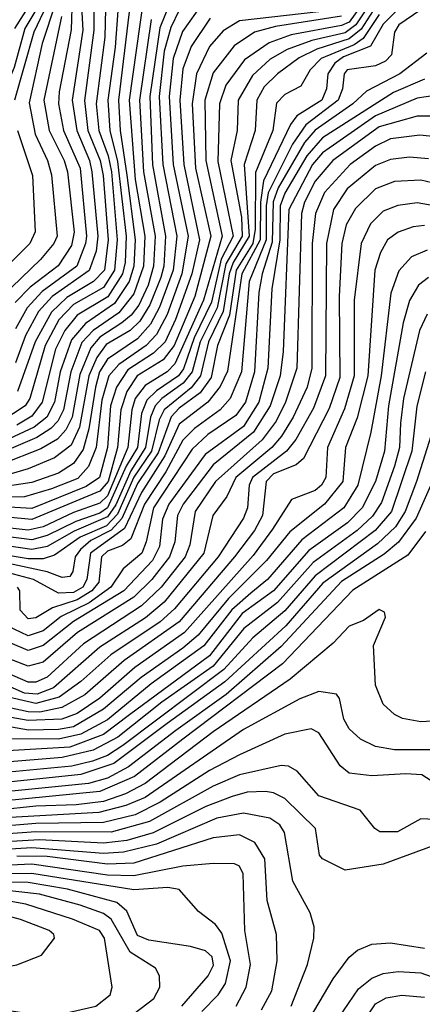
# Model space of a CAD drawing. Extents: x 501367 to 657802, y 482273 to 547541.
# Tile 353 of 656: x 606673 to 607739, y 512390 to 514998. Entities that reach past the tile are written whole.
import ezdxf

# ---------------------------------------------------------------- set-up
doc = ezdxf.new("R2010")
doc.units = 0

msp = doc.modelspace()

# ---------------------------------------------------------------- linework, layer by layer
at = {"layer": '0CON20XD'}
for points in [[(606814.5, 515145), (606809, 514971), (606776.8, 514806.8), (606775.6, 514775), (606788.7, 514705), (606832.6, 514605), (606849.5, 514425), (606846.9, 514405), (606824.4, 514345), (606732, 514278), (606692, 514235), (606661.2, 514178.8)], [(606870.1, 515095), (606869.3, 514970.7), (606844, 514784), (606852.9, 514705), (606885.9, 514625), (606893.7, 514585), (606907.4, 514415), (606896.9, 514335), (606868.5, 514305), (606797.4, 514262.6), (606756.6, 514223.4), (606713.3, 514145), (606666.4, 514013.6)], [(607604.3, 515075), (607545, 514991.8), (607525, 514982.6), (607391.8, 514958.2), (607333.4, 514936.6), (607268.4, 514891.6), (607218.8, 514825), (607202.1, 514775), (607197.6, 514622.4), (607237.6, 514425), (607206, 514364), (607180.5, 514249.5), (607134.6, 514155.4), (607106.6, 514073.4), (607093, 514055), (607034.7, 514015.3), (607009.5, 513990.5), (606995.5, 513955), (606984.6, 513865), (606954.8, 513815.2), (606905, 513704.7), (606885, 513690.9), (606820.9, 513669.1), (606745, 513631.4), (606705, 513620.5), (606525, 513643.3)], [(607085, 515080.2), (607043.5, 514976.5), (607017, 514795), (607024.1, 514614.1), (607059.2, 514425), (607054.4, 514345), (607046.3, 514315), (607017.5, 514242.5), (606990.9, 514199.1), (606965, 514175.1), (606902.1, 514137.9), (606876.9, 514103.1), (606855.8, 514055), (606831, 513919), (606809.1, 513870.9), (606765, 513837.3), (606695, 513808), (606635, 513791)], [(607718.7, 515071.3), (607635, 514986.7), (607601.9, 514928.1), (607530.5, 514899.5), (607507.3, 514882.7), (607488.7, 514855), (607484.9, 514815), (607472.5, 514785), (607406.4, 514743.6), (607389.5, 514720.5), (607318.7, 514571.4), (607310, 514515), (607309.9, 514415), (607261.4, 514325), (607222.7, 514067.3), (607204, 514026), (607171.2, 513985), (607095, 513926.2), (607057.3, 513842.7), (606995, 513745.3), (606950, 513650), (606860.1, 513585), (606850.7, 513515), (606840.3, 513495), (606815, 513480.6), (606775, 513478.9), (606709.2, 513515), (606642.9, 513532.9)], [(606969, 515071), (606934, 514785), (606938.7, 514705), (606956.4, 514586.4), (606978.8, 514415), (606975.2, 514345), (606962.6, 514305), (606923.8, 514246.2), (606846.6, 514193.4), (606809.8, 514150.2), (606779.8, 514065), (606764.9, 513985), (606744.6, 513945.4), (606711.1, 513918.9), (606645, 513887.9)], [(606937.1, 515082.9), (606925.1, 514925), (606906.2, 514785), (606911.2, 514705), (606932.1, 514622.1), (606954.2, 514425), (606951.9, 514355), (606944.8, 514325), (606906.1, 514263.9), (606825, 514215.5), (606792.5, 514175), (606767.7, 514125), (606732.6, 513985), (606705, 513947.9), (606665, 513924.4)], [(607157.5, 515042.5), (607103.5, 514966.5), (607078.8, 514895), (607068.6, 514795), (607079.2, 514615), (607118.6, 514425), (607102.3, 514325), (607062.8, 514217.2), (607035, 514164.4), (607008, 514135), (606934.9, 514085), (606908.5, 514055), (606889.9, 513990.1), (606875.1, 513864.9), (606855, 513814.8), (606826.9, 513783.1), (606757, 513755), (606685, 513734.4), (606345, 513733.5)], [(606733.5, 515055), (606686, 514975), (606658.4, 514871.6), (606621.4, 514785), (606626.4, 514696.4), (606650.1, 514585), (606638.4, 514425), (606585.4, 514374.6), (606510.9, 514235), (606490.2, 514209.8), (606465, 514192.9), (606435, 514190.3), (606415, 514195.3), (606381, 514225), (606375.5, 514255), (606385.4, 514325)], [(607615, 515063.6), (607563.2, 514985), (607535, 514963.4), (607446.8, 514943.2), (607380.7, 514919.3), (607336.3, 514893.7), (607289.6, 514850.4), (607251.3, 514785), (607248.5, 514705), (607232.1, 514625), (607259.7, 514475), (607262.3, 514425), (607218.9, 514351.1), (607195.3, 514234.8), (607151, 514145), (607129.2, 514065), (607105.3, 514035), (607049, 513995), (607031.1, 513975), (607019.4, 513945), (607005.9, 513865), (606966.7, 513803.3), (606927.4, 513712.6), (606905, 513680.7), (606817.2, 513642.8), (606745, 513602.9), (606705, 513594.3), (606535, 513619.5)], [(607625, 515047), (607576.8, 514973.2), (607545, 514947.2), (607459.9, 514920.1), (607412.6, 514897.4), (607355.2, 514855), (607320, 514820), (607300.7, 514785), (607296.6, 514705), (607266.9, 514615), (607280.1, 514425), (607238.1, 514355), (607227.7, 514325), (607211.2, 514225), (607172.4, 514145), (607151.9, 514055), (607126.8, 514023.2), (607055, 513964.9), (607042.2, 513937.8), (607022, 513855), (606975, 513786.5), (606931.5, 513688.5), (606902.3, 513657.7), (606833.1, 513626.9), (606765, 513579.5), (606735, 513569.8), (606695, 513569.5), (606535, 513595.9)], [(606900.9, 515065), (606897.8, 514952.2), (606875.4, 514775), (606882.4, 514705), (606907.2, 514637.2), (606915.4, 514595), (606931.2, 514415), (606923.8, 514335), (606895, 514289), (606815, 514243.6), (606776.6, 514203.4), (606740.3, 514135), (606699.6, 513995), (606687.5, 513975), (606625, 513934.8)], [(607000.3, 515055), (606962.4, 514785), (606978.5, 514575), (607004.1, 514425), (607000.6, 514345), (606975, 514271.8), (606935, 514221.5), (606866.9, 514175), (606837.4, 514142.6), (606808.1, 514065), (606788.5, 513965), (606773.8, 513935), (606755.1, 513914.9), (606718.4, 513891.6), (606625, 513851.4)], [(606767.7, 515042.3), (606732.6, 514935), (606697.7, 514777.7), (606713.2, 514695), (606746.3, 514625), (606757, 514587), (606771.9, 514425), (606763.4, 514405), (606727.5, 514362.5), (606626.3, 514265)], [(606752.3, 515055), (606710.3, 514965), (606658.6, 514785)], [(606715.4, 515065), (606659.2, 514975)], [(606834.2, 515065), (606839.6, 514970.4), (606811.7, 514785), (606823.6, 514705), (606857.1, 514625), (606863.8, 514595), (606879.6, 514425), (606874.9, 514385.1), (606856.3, 514333.7), (606758.8, 514265), (606722.5, 514225), (606688.1, 514161.9), (606661.3, 514088.7)], [(607465, 515019.1), (607255, 514995.3), (607211.3, 514968.7), (607175, 514926.9), (607141.2, 514855), (607129.2, 514775), (607138, 514605), (607179.1, 514425), (607136.9, 514265), (607081.9, 514135), (607052.8, 514097.2), (606983.6, 514055), (606956.5, 514013.5), (606940.7, 513965), (606932.1, 513865), (606906.9, 513775), (606885, 513748.7), (606705, 513673.8), (606525, 513690.6)], [(607095, 515023.2), (607072.9, 514977.1), (607055.6, 514915), (607042.4, 514795), (607051.5, 514615), (607088.5, 514425), (607078.8, 514335), (607043, 514237), (607018.8, 514191.2), (606985, 514152.7), (606905, 514098.6), (606884.2, 514065), (606873.1, 514025), (606855.8, 513914.2), (606840.7, 513859.3), (606815, 513822.6), (606775, 513796.7), (606705, 513772.5), (606629, 513761)], [(607735, 515024.2), (607677, 514985), (607665.2, 514965), (607657.1, 514905), (607641.7, 514888.3), (607615, 514875.8), (607540.2, 514865), (607532.4, 514855), (607527.6, 514815), (607516, 514785), (607430.3, 514719.7), (607395, 514668.6), (607330.6, 514539.4), (607325.1, 514505), (607325.3, 514415), (607280.4, 514305), (607259.8, 514065), (607230.4, 513995), (607203.2, 513965), (607135.4, 513915), (607105, 513884), (607059.5, 513800.5), (607003.5, 513715), (606967.2, 513622.8), (606944.7, 513605.3), (606905, 513590.3), (606889.2, 513575), (606882.2, 513507.8), (606863.5, 513485), (606825, 513460.9), (606759.7, 513440.3), (606715, 513413.3), (606695, 513410.9), (606673.5, 513433.5), (606673, 513485), (606667, 513495)], [(607525, 515007.5), (607349.8, 514980.2), (607294.7, 514965), (607240.9, 514929.1), (607185, 514857.1), (607163, 514785), (607165.5, 514625), (607208.8, 514425), (607159.3, 514255), (607083.1, 514086.9), (607063, 514065), (607005, 514028.9), (606978.9, 513995), (606969.4, 513965), (606959.2, 513865), (606905, 513736.6), (606885, 513717.4), (606815, 513692.6), (606735, 513654.7), (606695, 513646.1), (606505, 513666.9)], [(607177.4, 515002.6), (607127, 514927), (607105, 514867.9), (607096.9, 514785), (607107.4, 514615), (607148.7, 514415), (607128.9, 514325), (607085, 514203.5), (607057.7, 514145), (607027.1, 514115), (606959.4, 514070.6), (606929.2, 514025), (606913.2, 513975), (606905, 513864.5), (606884.4, 513785), (606848.5, 513761.5), (606705, 513703.2), (606525, 513714.1)], [(607021.2, 514998.8), (606990.1, 514785), (607000.3, 514595), (607031.3, 514425), (607027, 514345), (607012.5, 514295), (606988.2, 514241.8), (606968.2, 514215), (606943.5, 514195), (606885, 514157.5), (606861, 514129), (606832.2, 514057.8), (606811.5, 513945), (606795, 513911.9), (606773, 513887), (606728.3, 513861.7), (606625, 513820.3)], [(607625, 515011.9), (607582, 514948), (607558.1, 514931.9), (607471.1, 514895), (607442.3, 514865), (607417.5, 514822.5), (607375, 514800.4), (607352.6, 514777.4), (607342.9, 514705), (607297, 514593), (607296.4, 514443.6), (607289.9, 514405), (607246.2, 514335), (607228.1, 514215), (607196.1, 514135), (607179.9, 514050.1), (607150.5, 514009.5), (607095, 513968.8), (607073.9, 513946.1), (607039.7, 513850.3), (606985, 513769.2), (606943.6, 513676.4), (606915, 513645.4), (606861.4, 513618.6), (606833.4, 513595), (606819.6, 513575), (606813.4, 513536.6), (606805, 513523.1), (606785, 513520.4), (606745.2, 513535.2), (606635, 513559)], [(606783.4, 515006.6), (606737, 514785), (606751, 514705), (606790.6, 514625), (606799.1, 514595), (606816.7, 514435), (606809.7, 514400.3), (606774.2, 514345.8), (606700.1, 514289.9), (606660.9, 514249.1)], [(607750.9, 514909.1), (607679.3, 514855), (607590.9, 514809.1), (607554.9, 514775), (607455, 514705.8), (607426.8, 514673.2), (607357.6, 514552.4), (607344.2, 514515.8), (607341, 514409), (607314.6, 514325), (607305.8, 514275.8), (607294.9, 514065), (607270.3, 513985), (607245, 513950), (607171.1, 513898.9), (607129.8, 513860.2), (607026.7, 513705), (607007.9, 513615), (606995.8, 513585), (606946.5, 513543.5), (606913.6, 513495), (606856.4, 513453.6), (606782.8, 513417.2), (606735, 513378.9), (606695, 513366.1), (606621.3, 513401.3)], [(607745, 514841), (607662.4, 514805), (607474.9, 514685.1), (607432.7, 514637.3), (607375, 514538.8), (607362.7, 514505), (607361.8, 514415), (607340.6, 514285), (607329.7, 514075), (607306.1, 513985), (607265, 513920.8), (607163.5, 513846.5), (607067.7, 513715), (607051, 513675), (607042.6, 513602.6), (607024.7, 513565), (606948.1, 513485), (606815, 513404.2), (606735, 513339.8), (606695, 513327.3), (606605, 513364.9)], [(607772.7, 514797.3), (607725, 514790.6), (607615, 514743.4), (607475, 514645.1), (607448, 514615), (607385.9, 514495), (607370.5, 514119.5), (607362.8, 514055), (607336, 513975), (607291.6, 513905), (607185, 513819.3), (607106, 513715), (607091, 513685), (607083.2, 513615), (607069.6, 513575), (607022.8, 513515), (606975, 513468.2), (606825.7, 513375), (606735, 513296.2), (606695, 513285.3), (606566.2, 513335)], [(607787.7, 514742.3), (607725, 514742.2), (607625, 514714.2), (607502.4, 514625), (607455, 514570.8), (607427.1, 514515), (607419, 514485), (607406.3, 514075), (607376.4, 513985), (607352, 513935), (607315.1, 513884.9), (607191.2, 513775), (607137.4, 513695), (607123.1, 513606.9), (607110.5, 513575), (607047.2, 513495), (606995.1, 513444.9), (606841.4, 513345), (606745, 513256.7), (606715, 513243.3), (606695, 513243), (606605, 513281.6)], [(606666.4, 514705), (606706.8, 514585), (606713.9, 514436.1), (606699.3, 514405), (606637.1, 514342.9)], [(607775, 514688.2), (607732.7, 514692.7), (607655, 514682.6), (607615, 514662.9), (607548.1, 514615), (607479.8, 514540.2), (607456.5, 514485), (607447.1, 514405), (607446.3, 514075), (607433.7, 514025), (607397.2, 513945), (607365.8, 513895), (607340, 513865), (607245.1, 513785), (607221.2, 513735), (607184.5, 513685), (607160.7, 513585), (607055, 513455.1), (607006.1, 513413.9), (606884.5, 513335.5), (606762.2, 513227.8), (606718.8, 513211.2), (606685, 513214.1), (606615, 513244.7)], [(607755, 514630), (607705, 514633.7), (607655, 514628.1), (607615, 514611.6), (607539.9, 514550.1), (607503.9, 514495), (607484.9, 514405), (607482.8, 514055), (607450.8, 513969.2), (607403.7, 513886.3), (607379.2, 513855), (607288.9, 513785), (607280, 513765), (607276, 513705), (607265, 513677.3), (607198.3, 513575), (607083, 513437), (607045, 513402.9), (606914.3, 513315.7), (606835, 513244.9), (606776.9, 513203.1), (606715, 513186.7), (606535, 513227.7)], [(607825, 514552.1), (607735, 514573.3), (607665, 514569.8), (607615, 514550.2), (607561.7, 514498.3), (607537.2, 514455), (607525.4, 514405.4), (607518.7, 514265), (607520.1, 514049.9), (607492.1, 513967.8), (607424.2, 513835.8), (607405, 513818.8), (607345, 513794.7), (607325.1, 513775), (607315.6, 513685), (607294.2, 513645), (607241.8, 513575), (607095, 513403.2), (606949.4, 513300.6), (606845, 513209.8), (606784.3, 513175.7), (606726.2, 513163.8), (606695, 513164.9), (606535, 513199)], [(607825, 514495.4), (607725, 514513.4), (607673.8, 514506.2), (607635, 514490.8), (607602.2, 514457.8), (607576.9, 514405), (607558.8, 514255), (607558.5, 514055), (607533.1, 513966.9), (607488.1, 513865), (607483.6, 513785), (607471.9, 513765), (607455, 513751.3), (607392.9, 513727.1), (607341.8, 513648.2), (607291.2, 513578.8), (607109.1, 513375), (606977.9, 513282.1), (606885, 513200.5), (606825, 513160.2), (606784.6, 513145), (606695, 513141.7), (606525, 513171.6)], [(607745, 514452.7), (607715, 514449.4), (607674.6, 514435.4), (607647.2, 514415), (607628.3, 514381.7), (607613.1, 514335), (607594.4, 514055), (607566.4, 513943.6), (607535.9, 513865), (607528.7, 513775), (607480.3, 513715), (607388.5, 513641.5), (607326.5, 513565), (607225.6, 513464.4), (607145, 513367.9), (607105, 513333.1), (606994.4, 513255.6), (606895, 513171.3), (606815, 513124.7), (606775, 513117.4), (606696.2, 513116.2), (606545, 513142.8)], [(607752.1, 514387.9), (607710.4, 514369.6), (607676.8, 514333.2), (607656, 514274), (607629.9, 514055), (607602.3, 513905), (607568.5, 513765), (607531, 513705), (607420.1, 513619.9), (607328.6, 513515), (607285, 513479), (607234.9, 513435.1), (607160.3, 513339.7), (607021.1, 513238.9), (606905, 513143.1), (606834.5, 513105), (606775, 513092.4), (606635, 513092.9)], [(607755, 514315.2), (607729, 514295), (607705, 514254.6), (607688.1, 514195), (607649.4, 513975), (607639.2, 513855), (607615.1, 513775), (607579.9, 513705), (607541.2, 513665), (607438.5, 513591.5), (607344.6, 513485), (607261.8, 513425), (607175, 513312.6), (606963.7, 513156.3), (606895, 513104.3), (606805, 513070.8), (606625, 513060.3)], [(607751.7, 514218.3), (607731.7, 514175), (607689, 513995), (607681, 513929), (607678.3, 513865), (607665.4, 513815), (607630.5, 513719.5), (607606.9, 513683.1), (607566.1, 513645), (607449.8, 513560.2), (607355.5, 513454.5), (607266.3, 513385), (607185, 513285.4), (607049.5, 513190.5), (606932.3, 513097.7), (606867.3, 513062.7), (606785, 513043.2), (606625, 513030.4)], [(607747.7, 514065), (607724.6, 513974.6), (607711.6, 513855), (607657.4, 513695), (607613.9, 513645), (607455, 513525.1), (607375, 513432.4), (607289.7, 513360.3), (607213.1, 513276.9), (606945.6, 513075), (606905, 513048.7), (606865.9, 513034.1), (606810.3, 513020.3), (606625, 513002.8)], [(607783.7, 513965), (607723.6, 513775), (607693.7, 513695), (607667.8, 513655), (607620.1, 513609.9), (607475.6, 513505), (607377.4, 513392.6), (607216.2, 513243.8), (607063.4, 513133.4), (606922, 513028), (606835, 512998.1), (606625, 512976.6)], [(607815, 513886.9), (607722.4, 513677.6), (607676.1, 513613.9), (607638.2, 513581.8), (607525, 513509.6), (607365, 513337.2), (607219.6, 513210.4), (607086, 513115), (606961.1, 513018.9), (606905, 512988.6), (606855.1, 512974.9), (606625, 512951.4)], [(607747.6, 513642.4), (607700.5, 513579.5), (607555, 513486.5), (607368.6, 513291.4), (607105, 513091.8), (606976.9, 512993.1), (606885, 512953.1), (606625, 512927.5)], [(607905, 513147.9), (607735, 513138), (607686.8, 513146.8), (607665, 513157.3), (607635, 513184.5), (607614.7, 513235.3), (607609.8, 513340.2), (607641.4, 513415), (607638.7, 513428.7), (607625, 513435.6), (607583.1, 513406.9), (607545, 513391.1), (607503.2, 513346.8), (607388.9, 513251.1), (607185, 513111.2), (607005.1, 512974.9), (606953, 512947), (606895, 512927), (606822.1, 512917.9), (606715, 512914.9), (606615, 512904.1)], [(607775, 513063.6), (607665, 513064.1), (607615, 513072.4), (607575, 513092.4), (607545, 513119.2), (607531.2, 513145), (607519.8, 513199.8), (607511.3, 513211.3), (607465, 513218.4), (607415, 513198.5), (607265, 513117.6), (607005, 512937.6), (606954, 512916), (606882, 512898), (606585, 512880.6)], [(607762.1, 512982.1), (607737.3, 512997.3), (607695, 513000.5), (607605, 512994.8), (607545, 513002.2), (607521.2, 513021.2), (607465, 513108.7), (607445, 513119.7), (607375, 513105.2), (607255, 513050.7), (607175, 513009.4), (607044.9, 512925), (606978.1, 512891.9), (606895, 512871.6), (606715, 512868.6), (606545, 512854.9)], [(607846.1, 512876.1), (607735, 512881.4), (607673.5, 512846.5), (607626.7, 512846.7), (607613.1, 512855), (607574.2, 512904.2), (607465, 512941.6), (607407.7, 513007.7), (607385, 513020.2), (607365, 513022), (607255, 512997.4), (607185, 512967.5), (607016, 512874), (606915, 512846.1), (606715, 512846.6), (606545, 512834.5)], [(607791.5, 512818.5), (607635, 512761.2), (607535, 512744.6), (607474.3, 512775), (607467.1, 512785), (607456.2, 512855), (607374.6, 512934.6), (607345, 512950.3), (607323.6, 512953.6), (607275, 512951.4), (607235, 512940.4), (607165.9, 512914.1), (607025.9, 512844.1), (606956.1, 512823.9), (606895, 512816.6), (606725, 512825.4), (606545, 512814.5)], [(607391.7, 512385), (607435.2, 512494.8), (607451.6, 512565), (607452.4, 512595), (607441.7, 512631.7), (607396.2, 512716.2), (607373.9, 512845), (607361.7, 512865), (607335, 512882.8), (607265, 512896.2), (607195, 512882.8), (607035, 512813.7), (606947.5, 512792.5), (606895, 512789.1), (606705, 512804.3), (606545, 512794.5)], [(607313, 512375), (607340, 512425), (607354.8, 512505), (607352.5, 512575), (607328.5, 512665), (607321.5, 512775), (607295, 512818.6), (607255, 512838.2), (607185, 512831.1), (606975, 512763.3), (606905, 512760.5), (606745, 512781.1), (606665, 512781.9)], [(607246.3, 512385), (607272.2, 512435), (607283.6, 512495), (607268.5, 512585), (607264.1, 512735), (607255, 512755.5), (607241.4, 512761.4), (607185, 512763.1), (607105, 512755.7), (606975, 512729.8), (606905, 512731.6), (606705, 512760.6), (606417.9, 512747.8)], [(607155, 512370.3), (607198.6, 512415), (607218.1, 512445), (607231.2, 512505), (607208.1, 512578.1), (607191.5, 512601.5), (607145.9, 512635.9), (607095, 512693.9), (607065, 512699.4), (606975, 512692.6), (606705, 512736.6), (606465, 512732.9), (606415, 512725.6), (606355.4, 512704.6), (606223, 512625), (606194.3, 512595), (606190.9, 512585), (606197, 512575), (606255, 512534.7), (606335.1, 512465), (606466, 512415), (606500.7, 512395), (606519, 512375)], [(607102.1, 512385), (607171.7, 512465), (607186.3, 512493.7), (607182, 512515), (607165, 512531.1), (607125, 512543.1), (607015, 512559.3), (606985, 512572.2), (606956.7, 512636.6), (606929.6, 512659.6), (606799.3, 512695), (606695, 512712.6), (606495.6, 512714.4), (606415, 512703.8), (606327.9, 512655), (606264.5, 512585), (606266.7, 512575), (606335, 512496.6), (606375, 512475.1), (606528.6, 512418.6), (606545, 512402.6), (606579.1, 512339.1)], [(606975.4, 512365.4), (607027.6, 512405), (607044.1, 512435), (607043.2, 512465), (607032.1, 512485), (606965, 512527.9), (606914.9, 512615), (606895, 512629.8), (606832.4, 512652.4), (606725, 512681), (606615, 512694.1), (606485, 512692.9), (606445, 512687.7), (606408.4, 512675), (606378.9, 512655), (606353.8, 512626.2), (606330.9, 512595), (606326, 512575), (606357.9, 512527.8), (606398.5, 512495), (606547.7, 512437.7), (606596.2, 512366.2)], [(606785, 512364.2), (606874.5, 512385), (606912.7, 512415), (606917.3, 512435), (606897, 512565), (606884.1, 512585), (606812.7, 512615), (606689.2, 512655), (606625, 512666.8), (606545, 512671.2), (606472.3, 512667.7), (606435, 512657.5), (606405, 512635.4), (606375.5, 512595), (606371.4, 512575), (606403.9, 512533.9), (606446.9, 512506.9), (606568.1, 512458.1), (606625, 512376.1), (606705, 512364.7), (606785, 512364.2)], [(606631.9, 512488.1), (606665, 512494.2), (606730.5, 512519.5), (606764.5, 512565), (606762.9, 512575), (606750.8, 512585), (606674.6, 512614.6), (606595.7, 512635.7), (606505, 512640.1), (606446.5, 512623.5), (606424, 512606), (606409.9, 512585), (606416.7, 512566.7), (606439.3, 512549.3), (606525, 512511.1), (606631.9, 512488.1)], [(606775, 512047.2), (606825, 512053.2), (606905, 512081.3), (606995, 512128.2), (607095, 512191.7), (607279.9, 512240.1), (607371.1, 512278.9), (607406.1, 512305), (607428.3, 512331.7), (607502.7, 512457.3), (607545, 512514.6), (607567, 512533), (607605, 512549.3), (607655, 512552.3), (607745, 512538)], [(607477, 512295), (607569.6, 512430.4), (607605, 512458.5), (607635, 512471.4), (607675, 512476.8), (607735, 512472.7), (607895, 512416.3)], [(607544.2, 512285.8), (607615, 512390.7), (607642.9, 512407.1), (607685, 512413.5), (607745, 512408.9)]]:
    msp.add_lwpolyline(points, dxfattribs=at)

doc.saveas('drawing.dxf')
